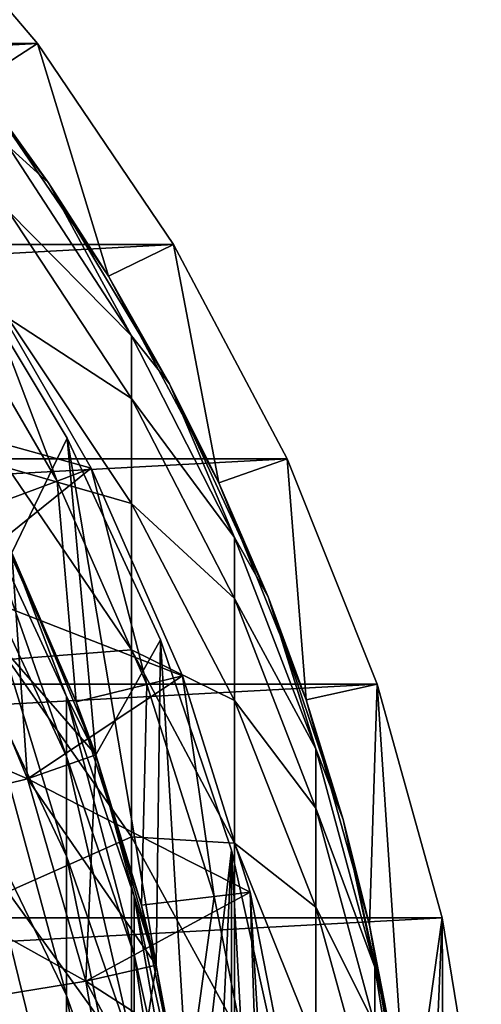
# Model space of a CAD drawing. Header units: millimetres. Extents: x -25 to 64, y -3 to 358.
# Tile 326 of 327: x 12.22 to 15.41, y 344.93 to 351.75. Entities that reach past the tile are written whole.
import ezdxf

# ---------------------------------------------------------------- set-up
doc = ezdxf.new("R2010")
doc.units = ezdxf.units.MM
doc.header["$LTSCALE"] = 52.148148
for name, color, linetype in [('386', 7, 'CONTINUOUS'), ('389', 7, 'CONTINUOUS'), ('390', 7, 'CONTINUOUS'), ('393', 7, 'CONTINUOUS'), ('397', 7, 'CONTINUOUS'), ('398', 7, 'CONTINUOUS'), ('399', 7, 'CONTINUOUS'), ('401', 7, 'CONTINUOUS'), ('402', 7, 'CONTINUOUS'), ('403', 7, 'CONTINUOUS'), ('404', 7, 'CONTINUOUS'), ('419', 7, 'CONTINUOUS'), ('421', 7, 'CONTINUOUS'), ('422', 7, 'CONTINUOUS'), ('423', 7, 'CONTINUOUS'), ('424', 7, 'CONTINUOUS'), ('425', 7, 'CONTINUOUS'), ('426', 7, 'CONTINUOUS'), ('427', 7, 'CONTINUOUS'), ('428', 7, 'CONTINUOUS'), ('429', 7, 'CONTINUOUS'), ('430', 7, 'CONTINUOUS'), ('431', 7, 'CONTINUOUS'), ('432', 7, 'CONTINUOUS'), ('433', 7, 'CONTINUOUS'), ('434', 7, 'CONTINUOUS'), ('453', 7, 'CONTINUOUS'), ('454', 7, 'CONTINUOUS'), ('455', 7, 'CONTINUOUS'), ('485', 7, 'CONTINUOUS')]:
    doc.layers.add(name, color=color, linetype=linetype)

msp = doc.modelspace()

# ---------------------------------------------------------------- linework, layer by layer
at = {"layer": '386', "color": 7, "linetype": 'CONTINUOUS', "true_color": 0xaaaaaa}
for points in [[(12.4153, 350.6178, 45), (12.1353, 350.872, 41.0545), (11.4324, 351.9108, 45), (12.4153, 350.6178, 45)], [(12.9904, 349.5587, 41.1511), (12.1353, 350.4264, 37.0507), (12.1353, 350.872, 41.0545), (12.9904, 349.5587, 41.1511)], [(12.9904, 349.5587, 41.1511), (12.1353, 350.872, 41.0545), (12.4153, 350.6178, 45), (12.9904, 349.5587, 41.1511)], [(13.2527, 349.2261, 45), (12.9904, 349.5587, 41.1511), (12.4153, 350.6178, 45), (13.2527, 349.2261, 45)], [(12.9904, 349.1241, 37.2452), (12.1353, 349.6827, 33.0914), (12.1353, 350.4264, 37.0507), (12.9904, 349.1241, 37.2452)], [(12.9904, 349.1241, 37.2452), (12.1353, 350.4264, 37.0507), (12.9904, 349.5587, 41.1511), (12.9904, 349.1241, 37.2452)], [(12.9904, 348.3985, 33.3827), (12.1353, 348.6448, 29.1988), (12.1353, 349.6827, 33.0914), (12.9904, 348.3985, 33.3827)], [(12.9904, 348.3985, 33.3827), (12.1353, 349.6827, 33.0914), (12.9904, 349.1241, 37.2452), (12.9904, 348.3985, 33.3827)], [(13.7032, 348.1635, 41.2536), (12.9904, 349.1241, 37.2452), (12.9904, 349.5587, 41.1511), (13.7032, 348.1635, 41.2536)], [(13.7032, 348.1635, 41.2536), (12.9904, 349.5587, 41.1511), (13.2527, 349.2261, 45), (13.7032, 348.1635, 41.2536)], [(13.9347, 347.7521, 45), (13.7032, 348.1635, 41.2536), (13.2527, 349.2261, 45), (13.9347, 347.7521, 45)], [(13.7032, 347.7405, 37.4518), (12.9904, 348.3985, 33.3827), (12.9904, 349.1241, 37.2452), (13.7032, 347.7405, 37.4518)], [(13.7032, 347.7405, 37.4518), (12.9904, 349.1241, 37.2452), (13.7032, 348.1635, 41.2536), (13.7032, 347.7405, 37.4518)], [(12.9904, 347.3861, 29.5854), (12.1353, 347.3187, 25.3947), (12.1353, 348.6448, 29.1988), (12.9904, 347.3861, 29.5854)], [(12.9904, 347.3861, 29.5854), (12.1353, 348.6448, 29.1988), (12.9904, 348.3985, 33.3827), (12.9904, 347.3861, 29.5854)], [(13.7032, 347.0343, 33.6923), (12.9904, 347.3861, 29.5854), (12.9904, 348.3985, 33.3827), (13.7032, 347.0343, 33.6923)], [(13.7032, 347.0343, 33.6923), (12.9904, 348.3985, 33.3827), (13.7032, 347.7405, 37.4518), (13.7032, 347.0343, 33.6923)], [(14.2658, 346.7017, 41.3611), (13.7032, 347.7405, 37.4518), (13.7032, 348.1635, 41.2536), (14.2658, 346.7017, 41.3611)], [(14.2658, 346.7017, 41.3611), (13.7032, 348.1635, 41.2536), (13.9347, 347.7521, 45), (14.2658, 346.7017, 41.3611)], [(14.2658, 346.2908, 37.6683), (13.7032, 347.0343, 33.6923), (13.7032, 347.7405, 37.4518), (14.2658, 346.2908, 37.6683)], [(14.2658, 346.2908, 37.6683), (13.7032, 347.7405, 37.4518), (14.2658, 346.7017, 41.3611), (14.2658, 346.2908, 37.6683)], [(14.4532, 346.2129, 45), (14.2658, 346.7017, 41.3611), (13.9347, 347.7521, 45), (14.4532, 346.2129, 45)], [(12.9904, 346.0924, 25.8744), (12.1353, 347.3187, 25.3947), (12.9904, 347.3861, 29.5854), (12.9904, 346.0924, 25.8744)], [(13.7032, 346.0488, 29.9962), (12.9904, 346.0924, 25.8744), (12.9904, 347.3861, 29.5854), (13.7032, 346.0488, 29.9962)], [(13.7032, 346.0488, 29.9962), (12.9904, 347.3861, 29.5854), (13.7032, 347.0343, 33.6923), (13.7032, 346.0488, 29.9962)], [(12.9904, 346.0924, 25.8744), (12.1353, 345.7117, 21.7006), (12.1353, 347.3187, 25.3947), (12.9904, 346.0924, 25.8744)], [(14.2658, 345.6048, 34.0167), (13.7032, 346.0488, 29.9962), (13.7032, 347.0343, 33.6923), (14.2658, 345.6048, 34.0167)], [(14.2658, 345.6048, 34.0167), (13.7032, 347.0343, 33.6923), (14.2658, 346.2908, 37.6683), (14.2658, 345.6048, 34.0167)], [(14.6722, 345.1892, 41.4723), (14.2658, 346.2908, 37.6683), (14.2658, 346.7017, 41.3611), (14.6722, 345.1892, 41.4723)], [(14.6722, 345.1892, 41.4723), (14.2658, 346.7017, 41.3611), (14.4532, 346.2129, 45), (14.6722, 345.1892, 41.4723)], [(14.6722, 344.7908, 37.8924), (14.2658, 345.6048, 34.0167), (14.2658, 346.2908, 37.6683), (14.6722, 344.7908, 37.8924)], [(14.6722, 344.7908, 37.8924), (14.2658, 346.2908, 37.6683), (14.6722, 345.1892, 41.4723), (14.6722, 344.7908, 37.8924)], [(14.8024, 344.6267, 45), (14.6722, 345.1892, 41.4723), (14.4532, 346.2129, 45), (14.8024, 344.6267, 45)], [(12.9904, 344.5247, 22.2706), (12.1353, 345.7117, 21.7006), (12.9904, 346.0924, 25.8744), (12.9904, 344.5247, 22.2706)], [(13.7032, 344.7895, 26.3841), (12.9904, 344.5247, 22.2706), (12.9904, 346.0924, 25.8744), (13.7032, 344.7895, 26.3841)], [(13.7032, 344.7895, 26.3841), (12.9904, 346.0924, 25.8744), (13.7032, 346.0488, 29.9962), (13.7032, 344.7895, 26.3841)], [(14.2658, 344.6476, 30.4265), (13.7032, 344.7895, 26.3841), (13.7032, 346.0488, 29.9962), (14.2658, 344.6476, 30.4265)], [(14.2658, 344.6476, 30.4265), (13.7032, 346.0488, 29.9962), (14.2658, 345.6048, 34.0167), (14.2658, 344.6476, 30.4265)], [(12.9904, 344.5247, 22.2706), (12.1353, 343.8328, 18.1369), (12.1353, 345.7117, 21.7006), (12.9904, 344.5247, 22.2706)], [(14.6722, 344.1258, 34.3522), (14.2658, 344.6476, 30.4265), (14.2658, 345.6048, 34.0167), (14.6722, 344.1258, 34.3522)], [(14.6722, 344.1258, 34.3522), (14.2658, 345.6048, 34.0167), (14.6722, 344.7908, 37.8924), (14.6722, 344.1258, 34.3522)], [(14.9178, 343.6426, 41.586), (14.6722, 344.7908, 37.8924), (14.6722, 345.1892, 41.4723), (14.9178, 343.6426, 41.586)], [(14.9178, 343.6426, 41.586), (14.6722, 345.1892, 41.4723), (14.8024, 344.6267, 45), (14.9178, 343.6426, 41.586)]]:
    msp.add_3dface(points, dxfattribs=at)
at = {"layer": '389', "color": 7, "linetype": 'CONTINUOUS', "true_color": 0xaaaaaa}
for points in [[(11.9274, 347.9605, 37.419), (12.5412, 346.6484, 37.6149), (11.9274, 348.3854, 41.2373), (11.9274, 347.9605, 37.419)], [(11.9274, 348.3854, 41.2373), (12.5412, 346.6484, 37.6149), (12.5412, 347.0623, 41.3346), (11.9274, 348.3854, 41.2373)], [(11.9274, 348.3854, 41.2373), (12.5412, 347.0623, 41.3346), (12.1631, 348.0574, 45), (11.9274, 348.3854, 41.2373)], [(12.1631, 348.0574, 45), (12.5412, 347.0623, 41.3346), (12.7424, 346.6588, 45), (12.1631, 348.0574, 45)], [(11.9274, 347.2512, 33.6431), (12.5412, 345.9574, 33.9366), (11.9274, 347.9605, 37.419), (11.9274, 347.2512, 33.6431)], [(11.9274, 347.9605, 37.419), (12.5412, 345.9574, 33.9366), (12.5412, 346.6484, 37.6149), (11.9274, 347.9605, 37.419)], [(11.9274, 346.2614, 29.9308), (12.5412, 344.9932, 30.3204), (11.9274, 347.2512, 33.6431), (11.9274, 346.2614, 29.9308)], [(11.9274, 347.2512, 33.6431), (12.5412, 344.9932, 30.3204), (12.5412, 345.9574, 33.9366), (11.9274, 347.2512, 33.6431)], [(12.5412, 346.6484, 37.6149), (13.0079, 345.2784, 37.8195), (12.5412, 347.0623, 41.3346), (12.5412, 346.6484, 37.6149)], [(12.5412, 347.0623, 41.3346), (13.0079, 345.2784, 37.8195), (13.0079, 345.6808, 41.4361), (12.5412, 347.0623, 41.3346)], [(12.5412, 347.0623, 41.3346), (13.0079, 345.6808, 41.4361), (12.7424, 346.6588, 45), (12.5412, 347.0623, 41.3346)], [(12.5412, 345.9574, 33.9366), (13.0079, 344.6066, 34.2432), (12.5412, 346.6484, 37.6149), (12.5412, 345.9574, 33.9366)], [(12.5412, 346.6484, 37.6149), (13.0079, 344.6066, 34.2432), (13.0079, 345.2784, 37.8195), (12.5412, 346.6484, 37.6149)], [(12.7424, 346.6588, 45), (13.0079, 345.6808, 41.4361), (13.1615, 345.204, 45), (12.7424, 346.6588, 45)], [(11.9274, 344.9967, 26.303), (12.5412, 343.7612, 26.7863), (11.9274, 346.2614, 29.9308), (11.9274, 344.9967, 26.303)], [(11.9274, 346.2614, 29.9308), (12.5412, 343.7612, 26.7863), (12.5412, 344.9932, 30.3204), (11.9274, 346.2614, 29.9308)], [(12.5412, 344.9932, 30.3204), (13.0079, 343.6691, 30.7271), (12.5412, 345.9574, 33.9366), (12.5412, 344.9932, 30.3204)], [(12.5412, 345.9574, 33.9366), (13.0079, 343.6691, 30.7271), (13.0079, 344.6066, 34.2432), (12.5412, 345.9574, 33.9366)], [(13.0079, 345.2784, 37.8195), (13.3222, 343.8665, 38.0304), (13.0079, 345.6808, 41.4361), (13.0079, 345.2784, 37.8195)], [(13.0079, 345.6808, 41.4361), (13.3222, 343.8665, 38.0304), (13.3222, 344.2571, 41.5408), (13.0079, 345.6808, 41.4361)], [(13.0079, 345.6808, 41.4361), (13.3222, 344.2571, 41.5408), (13.1615, 345.204, 45), (13.0079, 345.6808, 41.4361)], [(13.0079, 344.6066, 34.2432), (13.3222, 343.2144, 34.5591), (13.0079, 345.2784, 37.8195), (13.0079, 344.6066, 34.2432)], [(13.0079, 345.2784, 37.8195), (13.3222, 343.2144, 34.5591), (13.3222, 343.8665, 38.0304), (13.0079, 345.2784, 37.8195)], [(13.1615, 345.204, 45), (13.3222, 344.2571, 41.5408), (13.4151, 343.7115, 45), (13.1615, 345.204, 45)], [(11.9274, 343.4642, 22.78), (12.5412, 342.2683, 23.3544), (11.9274, 344.9967, 26.303), (11.9274, 343.4642, 22.78)], [(11.9274, 344.9967, 26.303), (12.5412, 342.2683, 23.3544), (12.5412, 343.7612, 26.7863), (11.9274, 344.9967, 26.303)], [(12.5412, 343.7612, 26.7863), (13.0079, 342.4712, 27.291), (12.5412, 344.9932, 30.3204), (12.5412, 343.7612, 26.7863)], [(12.5412, 344.9932, 30.3204), (13.0079, 342.4712, 27.291), (13.0079, 343.6691, 30.7271), (12.5412, 344.9932, 30.3204)]]:
    msp.add_3dface(points, dxfattribs=at)
at = {"layer": '390', "color": 7, "linetype": 'CONTINUOUS', "true_color": 0xaaaaaa}
for points in [[(12.4153, 350.6178, 45), (11.4324, 351.9108, 45), (11.918, 351.3084, 101), (12.4153, 350.6178, 45)], [(12.8305, 349.9703, 101), (12.4153, 350.6178, 45), (11.918, 351.3084, 101), (12.8305, 349.9703, 101)], [(13.2527, 349.2261, 45), (12.4153, 350.6178, 45), (12.8305, 349.9703, 101), (13.2527, 349.2261, 45)], [(13.5935, 348.5417, 101), (13.2527, 349.2261, 45), (12.8305, 349.9703, 101), (13.5935, 348.5417, 101)], [(13.9347, 347.7521, 45), (13.2527, 349.2261, 45), (13.5935, 348.5417, 101), (13.9347, 347.7521, 45)], [(14.198, 347.039, 101), (13.9347, 347.7521, 45), (13.5935, 348.5417, 101), (14.198, 347.039, 101)], [(14.4532, 346.2129, 45), (13.9347, 347.7521, 45), (14.198, 347.039, 101), (14.4532, 346.2129, 45)], [(14.637, 345.48, 101), (14.4532, 346.2129, 45), (14.198, 347.039, 101), (14.637, 345.48, 101)], [(14.8024, 344.6267, 45), (14.4532, 346.2129, 45), (14.637, 345.48, 101), (14.8024, 344.6267, 45)], [(14.9053, 343.8828, 101), (14.8024, 344.6267, 45), (14.637, 345.48, 101), (14.9053, 343.8828, 101)]]:
    msp.add_3dface(points, dxfattribs=at)
at = {"layer": '393', "color": 7, "linetype": 'CONTINUOUS', "true_color": 0xaaaaaa}
for points in [[(12.1631, 348.0574, 45), (12.7424, 346.6588, 45), (12.1631, 348.0574, 64), (12.1631, 348.0574, 45)], [(12.1631, 348.0574, 64), (12.7424, 346.6588, 45), (12.7424, 346.6587, 64), (12.1631, 348.0574, 64)], [(12.7424, 346.6588, 45), (13.1615, 345.204, 45), (12.7424, 346.6587, 64), (12.7424, 346.6588, 45)], [(12.7424, 346.6587, 64), (13.1615, 345.204, 45), (13.1615, 345.204, 64), (12.7424, 346.6587, 64)], [(13.1615, 345.204, 45), (13.4151, 343.7115, 45), (13.1615, 345.204, 64), (13.1615, 345.204, 45)], [(13.1615, 345.204, 64), (13.4151, 343.7115, 45), (13.4151, 343.7115, 64), (13.1615, 345.204, 64)]]:
    msp.add_3dface(points, dxfattribs=at)
at = {"layer": '397', "color": 7, "linetype": 'CONTINUOUS', "true_color": 0xaaaaaa}
for points in [[(11.7532, 350.1688, 64), (12.1631, 348.0574, 64), (12.5459, 348.8514, 64), (11.7532, 350.1688, 64)], [(12.1631, 348.0574, 64), (12.7424, 346.6587, 64), (12.5459, 348.8514, 64), (12.1631, 348.0574, 64)], [(12.7424, 346.6587, 64), (13.1615, 345.204, 64), (12.5459, 348.8514, 64), (12.7424, 346.6587, 64)], [(12.5459, 348.8514, 64), (13.1615, 345.204, 64), (13.1915, 347.4559, 64), (12.5459, 348.8514, 64)], [(13.1615, 345.204, 64), (13.4151, 343.7115, 64), (13.1915, 347.4559, 64), (13.1615, 345.204, 64)], [(13.1915, 347.4559, 64), (13.4151, 343.7115, 64), (13.6824, 345.9989, 64), (13.1915, 347.4559, 64)], [(13.4151, 343.7115, 64), (13.5, 342.2, 64), (13.6824, 345.9989, 64), (13.4151, 343.7115, 64)], [(13.6824, 345.9989, 64), (13.5, 342.2, 64), (13.6824, 338.4011, 64), (13.6824, 345.9989, 64)], [(14.0129, 344.4973, 64), (13.6824, 345.9989, 64), (14.0129, 339.9027, 64), (14.0129, 344.4973, 64)], [(14.0129, 339.9027, 64), (13.6824, 345.9989, 64), (13.6824, 338.4011, 64), (14.0129, 339.9027, 64)]]:
    msp.add_3dface(points, dxfattribs=at)
at = {"layer": '398', "color": 7, "linetype": 'CONTINUOUS', "true_color": 0xaaaaaa}
for points in [[(11.7532, 350.1688, 64), (12.5459, 348.8514, 64), (11.7532, 350.1688, 67), (11.7532, 350.1688, 64)], [(11.7532, 350.1688, 67), (12.5459, 348.8514, 64), (12.5459, 348.8514, 67), (11.7532, 350.1688, 67)], [(12.5459, 348.8514, 64), (13.1915, 347.4559, 64), (12.5459, 348.8514, 67), (12.5459, 348.8514, 64)], [(12.5459, 348.8514, 67), (13.1915, 347.4559, 64), (13.1915, 347.4559, 67), (12.5459, 348.8514, 67)], [(13.1915, 347.4559, 64), (13.6824, 345.9989, 64), (13.1915, 347.4559, 67), (13.1915, 347.4559, 64)], [(13.1915, 347.4559, 67), (13.6824, 345.9989, 64), (13.6824, 345.9989, 67), (13.1915, 347.4559, 67)], [(13.6824, 345.9989, 64), (14.0129, 344.4973, 64), (13.6824, 345.9989, 67), (13.6824, 345.9989, 64)], [(13.6824, 345.9989, 67), (14.0129, 344.4973, 64), (14.0129, 344.4973, 67), (13.6824, 345.9989, 67)]]:
    msp.add_3dface(points, dxfattribs=at)
at = {"layer": '399', "color": 7, "linetype": 'CONTINUOUS', "true_color": 0xaaaaaa}
for points in [[(11.7532, 350.1688, 67), (12.5459, 348.8514, 67), (12.1631, 348.0574, 67), (11.7532, 350.1688, 67)], [(12.1631, 348.0574, 67), (12.5459, 348.8514, 67), (12.7424, 346.6587, 67), (12.1631, 348.0574, 67)], [(12.5459, 348.8514, 67), (13.1915, 347.4559, 67), (12.7424, 346.6587, 67), (12.5459, 348.8514, 67)], [(12.7424, 346.6587, 67), (13.1915, 347.4559, 67), (13.1615, 345.204, 67), (12.7424, 346.6587, 67)], [(13.1615, 345.204, 67), (13.1915, 347.4559, 67), (13.4151, 343.7115, 67), (13.1615, 345.204, 67)], [(13.1915, 347.4559, 67), (13.6824, 345.9989, 67), (13.4151, 343.7115, 67), (13.1915, 347.4559, 67)], [(13.4151, 343.7115, 67), (13.6824, 345.9989, 67), (13.5, 342.2, 67), (13.4151, 343.7115, 67)], [(13.6824, 345.9989, 67), (13.6824, 338.4011, 67), (13.5, 342.2, 67), (13.6824, 345.9989, 67)], [(13.6824, 345.9989, 67), (14.0129, 344.4973, 67), (13.6824, 338.4011, 67), (13.6824, 345.9989, 67)]]:
    msp.add_3dface(points, dxfattribs=at)
at = {"layer": '401', "color": 7, "linetype": 'CONTINUOUS', "true_color": 0xaaaaaa}
for points in [[(12.4752, 348.5537, 99), (11.9252, 350.0007, 99), (11.7025, 349.8845, 99), (12.4752, 348.5537, 99)], [(12.7106, 348.6424, 99), (11.9252, 350.0007, 99), (12.4752, 348.5537, 99), (12.7106, 348.6424, 99)], [(13.0971, 347.1462, 99), (12.7106, 348.6424, 99), (12.4752, 348.5537, 99), (13.0971, 347.1462, 99)], [(13.3418, 347.2058, 99), (12.7106, 348.6424, 99), (13.0971, 347.1462, 99), (13.3418, 347.2058, 99)], [(13.5609, 345.6789, 99), (13.3418, 347.2058, 99), (13.0971, 347.1462, 99), (13.5609, 345.6789, 99)], [(13.8113, 345.7086, 99), (13.3418, 347.2058, 99), (13.5609, 345.6789, 99), (13.8113, 345.7086, 99)], [(13.8608, 344.1696, 99), (13.8113, 345.7086, 99), (13.5609, 345.6789, 99), (13.8608, 344.1696, 99)], [(14.1133, 344.1689, 99), (13.8113, 345.7086, 99), (13.9932, 342.6365, 99), (14.1133, 344.1689, 99)], [(13.9932, 342.6365, 99), (13.8113, 345.7086, 99), (13.8608, 344.1696, 99), (13.9932, 342.6365, 99)]]:
    msp.add_3dface(points, dxfattribs=at)
at = {"layer": '402', "color": 7, "linetype": 'CONTINUOUS', "true_color": 0xaaaaaa}
for points in [[(11.9252, 350.0007, 99), (12.7106, 348.6424, 99), (11.9252, 350.0008, 100), (11.9252, 350.0007, 99)], [(11.9252, 350.0008, 100), (12.7106, 348.6424, 99), (12.7106, 348.6424, 100), (11.9252, 350.0008, 100)], [(12.7106, 348.6424, 99), (13.3418, 347.2058, 99), (12.7106, 348.6424, 100), (12.7106, 348.6424, 99)], [(12.7106, 348.6424, 100), (13.3418, 347.2058, 99), (13.3418, 347.2059, 100), (12.7106, 348.6424, 100)], [(13.3418, 347.2058, 99), (13.8113, 345.7086, 99), (13.3418, 347.2059, 100), (13.3418, 347.2058, 99)], [(13.3418, 347.2059, 100), (13.8113, 345.7086, 99), (13.8113, 345.7086, 100), (13.3418, 347.2059, 100)], [(13.8113, 345.7086, 99), (14.1133, 344.1689, 99), (13.8113, 345.7086, 100), (13.8113, 345.7086, 99)], [(13.8113, 345.7086, 100), (14.1133, 344.1689, 99), (14.1133, 344.1689, 100), (13.8113, 345.7086, 100)]]:
    msp.add_3dface(points, dxfattribs=at)
at = {"layer": '403', "color": 7, "linetype": 'CONTINUOUS', "true_color": 0xaaaaaa}
for points in [[(12.4752, 348.5537, 99), (11.7025, 349.8845, 99), (12.0042, 348.3766, 98.5), (12.4752, 348.5537, 99)], [(12.6075, 347.027, 98.5), (12.4752, 348.5537, 99), (12.0042, 348.3766, 98.5), (12.6075, 347.027, 98.5)], [(13.0971, 347.1462, 99), (12.4752, 348.5537, 99), (12.6075, 347.027, 98.5), (13.0971, 347.1462, 99)], [(13.0597, 345.6196, 98.5), (13.0971, 347.1462, 99), (12.6075, 347.027, 98.5), (13.0597, 345.6196, 98.5)], [(13.5609, 345.6789, 99), (13.0971, 347.1462, 99), (13.0597, 345.6196, 98.5), (13.5609, 345.6789, 99)], [(13.3553, 344.1711, 98.5), (13.5609, 345.6789, 99), (13.0597, 345.6196, 98.5), (13.3553, 344.1711, 98.5)], [(13.8608, 344.1696, 99), (13.5609, 345.6789, 99), (13.3553, 344.1711, 98.5), (13.8608, 344.1696, 99)]]:
    msp.add_3dface(points, dxfattribs=at)
at = {"layer": '404', "color": 7, "linetype": 'CONTINUOUS', "true_color": 0x323232}
for points in [[(11.7126, 347.8404, 67), (12.2705, 346.4936, 67), (10.2768, 347.3611, 67), (11.7126, 347.8404, 67)], [(10.2768, 347.3611, 67), (12.2705, 346.4936, 67), (10.8065, 346.1332, 67), (10.2768, 347.3611, 67)], [(12.2705, 346.4936, 67), (12.6741, 345.0928, 67), (10.8065, 346.1332, 67), (12.2705, 346.4936, 67)], [(10.8065, 346.1332, 67), (12.6741, 345.0928, 67), (11.19, 344.8521, 67), (10.8065, 346.1332, 67)], [(12.6741, 345.0928, 67), (12.9182, 343.6557, 67), (11.19, 344.8521, 67), (12.6741, 345.0928, 67)]]:
    msp.add_3dface(points, dxfattribs=at)
at = {"layer": '419', "color": 7, "linetype": 'CONTINUOUS', "true_color": 0x323232}
for points in [[(11.9252, 350.0008, 100), (12.7106, 348.6424, 100), (11.0074, 349.1165, 100), (11.9252, 350.0008, 100)], [(11.0074, 349.1165, 100), (12.7106, 348.6424, 100), (11.7126, 347.8404, 100), (11.0074, 349.1165, 100)], [(12.7106, 348.6424, 100), (13.3418, 347.2059, 100), (11.7126, 347.8404, 100), (12.7106, 348.6424, 100)], [(11.7126, 347.8404, 100), (13.3418, 347.2059, 100), (12.2705, 346.4936, 100), (11.7126, 347.8404, 100)], [(13.3418, 347.2059, 100), (13.8113, 345.7086, 100), (12.2705, 346.4936, 100), (13.3418, 347.2059, 100)], [(12.2705, 346.4936, 100), (13.8113, 345.7086, 100), (12.6741, 345.0928, 100), (12.2705, 346.4936, 100)], [(13.8113, 345.7086, 100), (14.1133, 344.1689, 100), (12.6741, 345.0928, 100), (13.8113, 345.7086, 100)], [(12.6741, 345.0928, 100), (14.1133, 344.1689, 100), (12.9182, 343.6557, 100), (12.6741, 345.0928, 100)]]:
    msp.add_3dface(points, dxfattribs=at)
at = {"layer": '421', "color": 7, "linetype": 'CONTINUOUS', "true_color": 0x323232}
for points in [[(12.2705, 346.4936, 67), (11.7126, 347.8404, 67), (12.2705, 346.4935, 82.5), (12.2705, 346.4936, 67)], [(12.2705, 346.4935, 82.5), (11.7126, 347.8404, 67), (11.7126, 347.8404, 82.5), (12.2705, 346.4935, 82.5)], [(12.6741, 345.0928, 67), (12.2705, 346.4936, 67), (12.6741, 345.0928, 82.5), (12.6741, 345.0928, 67)], [(12.6741, 345.0928, 82.5), (12.2705, 346.4936, 67), (12.2705, 346.4935, 82.5), (12.6741, 345.0928, 82.5)], [(12.9182, 343.6557, 67), (12.6741, 345.0928, 67), (12.9182, 343.6557, 82.5), (12.9182, 343.6557, 67)], [(12.9182, 343.6557, 82.5), (12.6741, 345.0928, 67), (12.6741, 345.0928, 82.5), (12.9182, 343.6557, 82.5)]]:
    msp.add_3dface(points, dxfattribs=at)
at = {"layer": '422', "color": 7, "linetype": 'CONTINUOUS', "true_color": 0x323232}
for points in [[(12.7425, 346.6587, 83.125), (11.7126, 347.8404, 82.5), (12.1631, 348.0573, 83.125), (12.7425, 346.6587, 83.125)], [(12.2705, 346.4935, 82.5), (11.7126, 347.8404, 82.5), (12.7425, 346.6587, 83.125), (12.2705, 346.4935, 82.5)], [(13.1615, 345.2041, 83.125), (12.2705, 346.4935, 82.5), (12.7425, 346.6587, 83.125), (13.1615, 345.2041, 83.125)], [(12.6741, 345.0928, 82.5), (12.2705, 346.4935, 82.5), (13.1615, 345.2041, 83.125), (12.6741, 345.0928, 82.5)], [(13.4151, 343.7117, 83.125), (12.6741, 345.0928, 82.5), (13.1615, 345.2041, 83.125), (13.4151, 343.7117, 83.125)], [(12.9182, 343.6557, 82.5), (12.6741, 345.0928, 82.5), (13.4151, 343.7117, 83.125), (12.9182, 343.6557, 82.5)]]:
    msp.add_3dface(points, dxfattribs=at)
at = {"layer": '423', "color": 7, "linetype": 'CONTINUOUS', "true_color": 0x323232}
for points in [[(12.2705, 346.4935, 83.75), (12.1631, 348.0573, 83.125), (11.7126, 347.8404, 83.75), (12.2705, 346.4935, 83.75)], [(12.7425, 346.6587, 83.125), (12.1631, 348.0573, 83.125), (12.2705, 346.4935, 83.75), (12.7425, 346.6587, 83.125)], [(12.6741, 345.0928, 83.75), (12.7425, 346.6587, 83.125), (12.2705, 346.4935, 83.75), (12.6741, 345.0928, 83.75)], [(13.1615, 345.2041, 83.125), (12.7425, 346.6587, 83.125), (12.6741, 345.0928, 83.75), (13.1615, 345.2041, 83.125)], [(12.9182, 343.6557, 83.75), (13.1615, 345.2041, 83.125), (12.6741, 345.0928, 83.75), (12.9182, 343.6557, 83.75)], [(13.4151, 343.7117, 83.125), (13.1615, 345.2041, 83.125), (12.9182, 343.6557, 83.75), (13.4151, 343.7117, 83.125)]]:
    msp.add_3dface(points, dxfattribs=at)
at = {"layer": '424', "color": 7, "linetype": 'CONTINUOUS', "true_color": 0x323232}
for points in [[(12.7425, 346.6587, 84.375), (11.7126, 347.8404, 83.75), (12.1631, 348.0573, 84.375), (12.7425, 346.6587, 84.375)], [(12.2705, 346.4935, 83.75), (11.7126, 347.8404, 83.75), (12.7425, 346.6587, 84.375), (12.2705, 346.4935, 83.75)], [(13.1615, 345.2041, 84.375), (12.2705, 346.4935, 83.75), (12.7425, 346.6587, 84.375), (13.1615, 345.2041, 84.375)], [(12.6741, 345.0928, 83.75), (12.2705, 346.4935, 83.75), (13.1615, 345.2041, 84.375), (12.6741, 345.0928, 83.75)], [(13.4151, 343.7117, 84.375), (12.6741, 345.0928, 83.75), (13.1615, 345.2041, 84.375), (13.4151, 343.7117, 84.375)], [(12.9182, 343.6557, 83.75), (12.6741, 345.0928, 83.75), (13.4151, 343.7117, 84.375), (12.9182, 343.6557, 83.75)]]:
    msp.add_3dface(points, dxfattribs=at)
at = {"layer": '425', "color": 7, "linetype": 'CONTINUOUS', "true_color": 0x323232}
for points in [[(12.2705, 346.4935, 85), (12.1631, 348.0573, 84.375), (11.7126, 347.8404, 85), (12.2705, 346.4935, 85)], [(12.7425, 346.6587, 84.375), (12.1631, 348.0573, 84.375), (12.2705, 346.4935, 85), (12.7425, 346.6587, 84.375)], [(12.6741, 345.0928, 85), (12.7425, 346.6587, 84.375), (12.2705, 346.4935, 85), (12.6741, 345.0928, 85)], [(13.1615, 345.2041, 84.375), (12.7425, 346.6587, 84.375), (12.6741, 345.0928, 85), (13.1615, 345.2041, 84.375)], [(12.9182, 343.6557, 85), (13.1615, 345.2041, 84.375), (12.6741, 345.0928, 85), (12.9182, 343.6557, 85)], [(13.4151, 343.7117, 84.375), (13.1615, 345.2041, 84.375), (12.9182, 343.6557, 85), (13.4151, 343.7117, 84.375)]]:
    msp.add_3dface(points, dxfattribs=at)
at = {"layer": '426', "color": 7, "linetype": 'CONTINUOUS', "true_color": 0x323232}
for points in [[(12.7425, 346.6587, 85.625), (11.7126, 347.8404, 85), (12.1631, 348.0573, 85.625), (12.7425, 346.6587, 85.625)], [(12.2705, 346.4935, 85), (11.7126, 347.8404, 85), (12.7425, 346.6587, 85.625), (12.2705, 346.4935, 85)], [(13.1615, 345.2041, 85.625), (12.2705, 346.4935, 85), (12.7425, 346.6587, 85.625), (13.1615, 345.2041, 85.625)], [(12.6741, 345.0928, 85), (12.2705, 346.4935, 85), (13.1615, 345.2041, 85.625), (12.6741, 345.0928, 85)], [(13.4151, 343.7117, 85.625), (12.6741, 345.0928, 85), (13.1615, 345.2041, 85.625), (13.4151, 343.7117, 85.625)], [(12.9182, 343.6557, 85), (12.6741, 345.0928, 85), (13.4151, 343.7117, 85.625), (12.9182, 343.6557, 85)]]:
    msp.add_3dface(points, dxfattribs=at)
at = {"layer": '427', "color": 7, "linetype": 'CONTINUOUS', "true_color": 0x323232}
for points in [[(12.2705, 346.4935, 86.25), (12.1631, 348.0573, 85.625), (11.7126, 347.8404, 86.25), (12.2705, 346.4935, 86.25)], [(12.7425, 346.6587, 85.625), (12.1631, 348.0573, 85.625), (12.2705, 346.4935, 86.25), (12.7425, 346.6587, 85.625)], [(12.6741, 345.0928, 86.25), (12.7425, 346.6587, 85.625), (12.2705, 346.4935, 86.25), (12.6741, 345.0928, 86.25)], [(13.1615, 345.2041, 85.625), (12.7425, 346.6587, 85.625), (12.6741, 345.0928, 86.25), (13.1615, 345.2041, 85.625)], [(12.9182, 343.6557, 86.25), (13.1615, 345.2041, 85.625), (12.6741, 345.0928, 86.25), (12.9182, 343.6557, 86.25)], [(13.4151, 343.7117, 85.625), (13.1615, 345.2041, 85.625), (12.9182, 343.6557, 86.25), (13.4151, 343.7117, 85.625)]]:
    msp.add_3dface(points, dxfattribs=at)
at = {"layer": '428', "color": 7, "linetype": 'CONTINUOUS', "true_color": 0x323232}
for points in [[(12.7425, 346.6587, 86.875), (11.7126, 347.8404, 86.25), (12.1631, 348.0573, 86.875), (12.7425, 346.6587, 86.875)], [(12.2705, 346.4935, 86.25), (11.7126, 347.8404, 86.25), (12.7425, 346.6587, 86.875), (12.2705, 346.4935, 86.25)], [(13.1615, 345.2041, 86.875), (12.2705, 346.4935, 86.25), (12.7425, 346.6587, 86.875), (13.1615, 345.2041, 86.875)], [(12.6741, 345.0928, 86.25), (12.2705, 346.4935, 86.25), (13.1615, 345.2041, 86.875), (12.6741, 345.0928, 86.25)], [(13.4151, 343.7117, 86.875), (12.6741, 345.0928, 86.25), (13.1615, 345.2041, 86.875), (13.4151, 343.7117, 86.875)], [(12.9182, 343.6557, 86.25), (12.6741, 345.0928, 86.25), (13.4151, 343.7117, 86.875), (12.9182, 343.6557, 86.25)]]:
    msp.add_3dface(points, dxfattribs=at)
at = {"layer": '429', "color": 7, "linetype": 'CONTINUOUS', "true_color": 0x323232}
for points in [[(12.2705, 346.4935, 87.5), (12.1631, 348.0573, 86.875), (11.7126, 347.8404, 87.5), (12.2705, 346.4935, 87.5)], [(12.7425, 346.6587, 86.875), (12.1631, 348.0573, 86.875), (12.2705, 346.4935, 87.5), (12.7425, 346.6587, 86.875)], [(12.6741, 345.0928, 87.5), (12.7425, 346.6587, 86.875), (12.2705, 346.4935, 87.5), (12.6741, 345.0928, 87.5)], [(13.1615, 345.2041, 86.875), (12.7425, 346.6587, 86.875), (12.6741, 345.0928, 87.5), (13.1615, 345.2041, 86.875)], [(12.9182, 343.6557, 87.5), (13.1615, 345.2041, 86.875), (12.6741, 345.0928, 87.5), (12.9182, 343.6557, 87.5)], [(13.4151, 343.7117, 86.875), (13.1615, 345.2041, 86.875), (12.9182, 343.6557, 87.5), (13.4151, 343.7117, 86.875)]]:
    msp.add_3dface(points, dxfattribs=at)
at = {"layer": '430', "color": 7, "linetype": 'CONTINUOUS', "true_color": 0x323232}
for points in [[(12.7425, 346.6587, 88.125), (11.7126, 347.8404, 87.5), (12.1631, 348.0573, 88.125), (12.7425, 346.6587, 88.125)], [(12.2705, 346.4935, 87.5), (11.7126, 347.8404, 87.5), (12.7425, 346.6587, 88.125), (12.2705, 346.4935, 87.5)], [(13.1615, 345.2041, 88.125), (12.2705, 346.4935, 87.5), (12.7425, 346.6587, 88.125), (13.1615, 345.2041, 88.125)], [(12.6741, 345.0928, 87.5), (12.2705, 346.4935, 87.5), (13.1615, 345.2041, 88.125), (12.6741, 345.0928, 87.5)], [(13.4151, 343.7117, 88.125), (12.6741, 345.0928, 87.5), (13.1615, 345.2041, 88.125), (13.4151, 343.7117, 88.125)], [(12.9182, 343.6557, 87.5), (12.6741, 345.0928, 87.5), (13.4151, 343.7117, 88.125), (12.9182, 343.6557, 87.5)]]:
    msp.add_3dface(points, dxfattribs=at)
at = {"layer": '431', "color": 7, "linetype": 'CONTINUOUS', "true_color": 0x323232}
for points in [[(12.2705, 346.4935, 88.75), (12.1631, 348.0573, 88.125), (11.7126, 347.8404, 88.75), (12.2705, 346.4935, 88.75)], [(12.7425, 346.6587, 88.125), (12.1631, 348.0573, 88.125), (12.2705, 346.4935, 88.75), (12.7425, 346.6587, 88.125)], [(12.6741, 345.0928, 88.75), (12.7425, 346.6587, 88.125), (12.2705, 346.4935, 88.75), (12.6741, 345.0928, 88.75)], [(13.1615, 345.2041, 88.125), (12.7425, 346.6587, 88.125), (12.6741, 345.0928, 88.75), (13.1615, 345.2041, 88.125)], [(12.9182, 343.6557, 88.75), (13.1615, 345.2041, 88.125), (12.6741, 345.0928, 88.75), (12.9182, 343.6557, 88.75)], [(13.4151, 343.7117, 88.125), (13.1615, 345.2041, 88.125), (12.9182, 343.6557, 88.75), (13.4151, 343.7117, 88.125)]]:
    msp.add_3dface(points, dxfattribs=at)
at = {"layer": '432', "color": 7, "linetype": 'CONTINUOUS', "true_color": 0x323232}
for points in [[(12.7425, 346.6587, 89.375), (11.7126, 347.8404, 88.75), (12.1631, 348.0573, 89.375), (12.7425, 346.6587, 89.375)], [(12.2705, 346.4935, 88.75), (11.7126, 347.8404, 88.75), (12.7425, 346.6587, 89.375), (12.2705, 346.4935, 88.75)], [(13.1615, 345.2041, 89.375), (12.2705, 346.4935, 88.75), (12.7425, 346.6587, 89.375), (13.1615, 345.2041, 89.375)], [(12.6741, 345.0928, 88.75), (12.2705, 346.4935, 88.75), (13.1615, 345.2041, 89.375), (12.6741, 345.0928, 88.75)], [(13.4151, 343.7117, 89.375), (12.6741, 345.0928, 88.75), (13.1615, 345.2041, 89.375), (13.4151, 343.7117, 89.375)], [(12.9182, 343.6557, 88.75), (12.6741, 345.0928, 88.75), (13.4151, 343.7117, 89.375), (12.9182, 343.6557, 88.75)]]:
    msp.add_3dface(points, dxfattribs=at)
at = {"layer": '433', "color": 7, "linetype": 'CONTINUOUS', "true_color": 0x323232}
for points in [[(12.2705, 346.4935, 90), (12.1631, 348.0573, 89.375), (11.7126, 347.8404, 90), (12.2705, 346.4935, 90)], [(12.7425, 346.6587, 89.375), (12.1631, 348.0573, 89.375), (12.2705, 346.4935, 90), (12.7425, 346.6587, 89.375)], [(12.6741, 345.0928, 90), (12.7425, 346.6587, 89.375), (12.2705, 346.4935, 90), (12.6741, 345.0928, 90)], [(13.1615, 345.2041, 89.375), (12.7425, 346.6587, 89.375), (12.6741, 345.0928, 90), (13.1615, 345.2041, 89.375)], [(12.9182, 343.6557, 90), (13.1615, 345.2041, 89.375), (12.6741, 345.0928, 90), (12.9182, 343.6557, 90)], [(13.4151, 343.7117, 89.375), (13.1615, 345.2041, 89.375), (12.9182, 343.6557, 90), (13.4151, 343.7117, 89.375)]]:
    msp.add_3dface(points, dxfattribs=at)
at = {"layer": '434', "color": 7, "linetype": 'CONTINUOUS', "true_color": 0x323232}
for points in [[(11.7126, 347.8404, 100), (12.2705, 346.4936, 100), (11.7126, 347.8404, 90), (11.7126, 347.8404, 100)], [(12.2705, 346.4936, 100), (12.2705, 346.4935, 90), (11.7126, 347.8404, 90), (12.2705, 346.4936, 100)], [(12.2705, 346.4936, 100), (12.6741, 345.0928, 100), (12.2705, 346.4935, 90), (12.2705, 346.4936, 100)], [(12.6741, 345.0928, 100), (12.6741, 345.0928, 90), (12.2705, 346.4935, 90), (12.6741, 345.0928, 100)], [(12.6741, 345.0928, 100), (12.9182, 343.6557, 100), (12.6741, 345.0928, 90), (12.6741, 345.0928, 100)], [(12.9182, 343.6557, 100), (12.9182, 343.6557, 90), (12.6741, 345.0928, 90), (12.9182, 343.6557, 100)]]:
    msp.add_3dface(points, dxfattribs=at)
at = {"layer": '453', "color": 7, "linetype": 'CONTINUOUS', "true_color": 0x323232}
for points in [[(12.3394, 351.5802, 101), (11.918, 351.3084, 101), (11.253, 352.8592, 101), (12.3394, 351.5802, 101)], [(12.8305, 349.9703, 101), (11.918, 351.3084, 101), (12.3394, 351.5802, 101), (12.8305, 349.9703, 101)], [(13.2812, 350.1912, 101), (12.8305, 349.9703, 101), (12.3394, 351.5802, 101), (13.2812, 350.1912, 101)], [(13.5935, 348.5417, 101), (12.8305, 349.9703, 101), (13.2812, 350.1912, 101), (13.5935, 348.5417, 101)], [(14.0674, 348.7082, 101), (13.5935, 348.5417, 101), (13.2812, 350.1912, 101), (14.0674, 348.7082, 101)], [(14.198, 347.039, 101), (13.5935, 348.5417, 101), (14.0674, 348.7082, 101), (14.198, 347.039, 101)], [(14.6887, 347.149, 101), (14.198, 347.039, 101), (14.0674, 348.7082, 101), (14.6887, 347.149, 101)], [(14.637, 345.48, 101), (14.198, 347.039, 101), (14.6887, 347.149, 101), (14.637, 345.48, 101)], [(14.9053, 343.8828, 101), (14.637, 345.48, 101), (14.6887, 347.149, 101), (14.9053, 343.8828, 101)], [(15.1376, 345.5321, 101), (14.9053, 343.8828, 101), (14.6887, 347.149, 101), (15.1376, 345.5321, 101)], [(14.9999, 342.2659, 101), (14.9053, 343.8828, 101), (15.1376, 345.5321, 101), (14.9999, 342.2659, 101)], [(15.1725, 339.0308, 101), (14.9999, 342.2659, 101), (15.1376, 345.5321, 101), (15.1725, 339.0308, 101)], [(15.4091, 343.876, 101), (15.1725, 339.0308, 101), (15.1376, 345.5321, 101), (15.4091, 343.876, 101)]]:
    msp.add_3dface(points, dxfattribs=at)
at = {"layer": '454', "color": 7, "linetype": 'CONTINUOUS', "true_color": 0xaaaaaa}
for points in [[(11.253, 352.8592, 237), (-12.3394, 351.5802, 237), (12.3394, 351.5802, 237), (11.253, 352.8592, 237)], [(-12.3394, 351.5802, 237), (-13.2812, 350.1912, 237), (12.3394, 351.5802, 237), (-12.3394, 351.5802, 237)], [(12.3394, 351.5802, 237), (-13.2812, 350.1912, 237), (13.2812, 350.1912, 237), (12.3394, 351.5802, 237)], [(-13.2812, 350.1912, 237), (-14.0674, 348.7082, 237), (13.2812, 350.1912, 237), (-13.2812, 350.1912, 237)], [(13.2812, 350.1912, 237), (-14.0674, 348.7082, 237), (14.0674, 348.7082, 237), (13.2812, 350.1912, 237)], [(-14.0674, 348.7082, 237), (-14.6887, 347.149, 237), (14.0674, 348.7082, 237), (-14.0674, 348.7082, 237)], [(14.0674, 348.7082, 237), (-14.6887, 347.149, 237), (14.6887, 347.149, 237), (14.0674, 348.7082, 237)], [(-14.6887, 347.149, 237), (-15.1376, 345.5321, 237), (14.6887, 347.149, 237), (-14.6887, 347.149, 237)], [(14.6887, 347.149, 237), (-15.1376, 345.5321, 237), (15.1376, 345.5321, 237), (14.6887, 347.149, 237)], [(-15.1376, 345.5321, 237), (-15.4091, 343.876, 237), (15.1376, 345.5321, 237), (-15.1376, 345.5321, 237)], [(15.1376, 345.5321, 237), (-15.4091, 343.876, 237), (15.4091, 343.876, 237), (15.1376, 345.5321, 237)]]:
    msp.add_3dface(points, dxfattribs=at)
at = {"layer": '455', "color": 7, "linetype": 'CONTINUOUS', "true_color": 0xaaaaaa}
for points in [[(12.3394, 351.5802, 101), (11.253, 352.8592, 101), (12.3394, 351.5802, 237), (12.3394, 351.5802, 101)], [(11.253, 352.8592, 101), (11.253, 352.8592, 237), (12.3394, 351.5802, 237), (11.253, 352.8592, 101)], [(13.2812, 350.1912, 101), (12.3394, 351.5802, 101), (13.2812, 350.1912, 237), (13.2812, 350.1912, 101)], [(12.3394, 351.5802, 101), (12.3394, 351.5802, 237), (13.2812, 350.1912, 237), (12.3394, 351.5802, 101)], [(14.0674, 348.7082, 101), (13.2812, 350.1912, 101), (14.0674, 348.7082, 237), (14.0674, 348.7082, 101)], [(13.2812, 350.1912, 101), (13.2812, 350.1912, 237), (14.0674, 348.7082, 237), (13.2812, 350.1912, 101)], [(14.6887, 347.149, 101), (14.0674, 348.7082, 101), (14.6887, 347.149, 237), (14.6887, 347.149, 101)], [(14.0674, 348.7082, 101), (14.0674, 348.7082, 237), (14.6887, 347.149, 237), (14.0674, 348.7082, 101)], [(15.1376, 345.5321, 101), (14.6887, 347.149, 101), (15.1376, 345.5321, 237), (15.1376, 345.5321, 101)], [(14.6887, 347.149, 101), (14.6887, 347.149, 237), (15.1376, 345.5321, 237), (14.6887, 347.149, 101)], [(15.4091, 343.876, 101), (15.1376, 345.5321, 101), (15.4091, 343.876, 237), (15.4091, 343.876, 101)], [(15.1376, 345.5321, 101), (15.1376, 345.5321, 237), (15.4091, 343.876, 237), (15.1376, 345.5321, 101)]]:
    msp.add_3dface(points, dxfattribs=at)
at = {"layer": '485', "color": 7, "linetype": 'CONTINUOUS', "true_color": 0xaaaaaa}
for points in [[(12.1631, 348.0574, 67), (12.6075, 347.027, 98.5), (12.0042, 348.3766, 98.5), (12.1631, 348.0574, 67)], [(12.1631, 348.0574, 67), (12.7424, 346.6587, 67), (12.6075, 347.027, 98.5), (12.1631, 348.0574, 67)], [(12.7424, 346.6587, 67), (13.0597, 345.6196, 98.5), (12.6075, 347.027, 98.5), (12.7424, 346.6587, 67)], [(12.7424, 346.6587, 67), (13.1615, 345.204, 67), (13.0597, 345.6196, 98.5), (12.7424, 346.6587, 67)], [(13.1615, 345.204, 67), (13.3553, 344.1711, 98.5), (13.0597, 345.6196, 98.5), (13.1615, 345.204, 67)], [(13.1615, 345.204, 67), (13.4151, 343.7115, 67), (13.3553, 344.1711, 98.5), (13.1615, 345.204, 67)]]:
    msp.add_3dface(points, dxfattribs=at)

doc.saveas('drawing.dxf')
